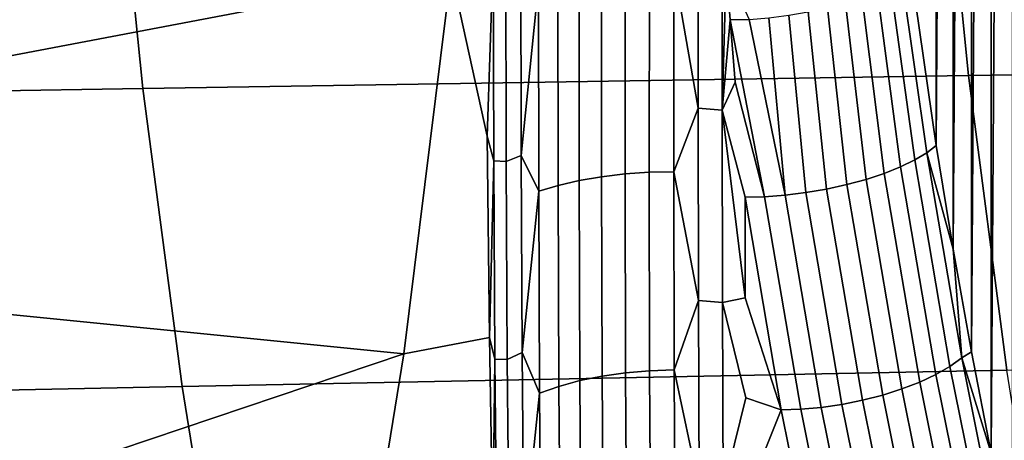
# Model space of a CAD drawing. Header units: metres. Extents: x -240 to 45, y -77 to 27.
# Tile 337 of 656: x -195.032 to -193.029, y -3.12 to -2.264. Entities that reach past the tile are written whole.
import ezdxf

# ---------------------------------------------------------------- set-up
doc = ezdxf.new("R2010")
doc.units = ezdxf.units.M
doc.layers.add('solid_102011X2', color=7, linetype='CONTINUOUS')

msp = doc.modelspace()

# ---------------------------------------------------------------- linework, layer by layer
at = {"layer": 'solid_102011X2'}
for points in [[(-193.05571, 3.146098, 274.219421), (-193.012863, 3.350034, 274.314209), (-193.055573, -3.146778, 274.219727)], [(-193.012863, 3.350034, 274.314209), (-193.012726, -3.350688, 274.314545), (-193.055573, -3.146778, 274.219727)], [(-193.095734, 2.939417, 274.130859), (-193.05571, 3.146098, 274.219421), (-193.095596, -2.94012, 274.131134)], [(-193.05571, 3.146098, 274.219421), (-193.055573, -3.146778, 274.219727), (-193.095596, -2.94012, 274.131134)], [(-193.132904, 2.730541, 274.048615), (-193.095734, 2.939417, 274.130859), (-193.132782, -2.731262, 274.048889)], [(-193.095734, 2.939417, 274.130859), (-193.095596, -2.94012, 274.131134), (-193.132782, -2.731262, 274.048889)], [(-193.132904, 2.730541, 274.048615), (-193.167099, -2.520084, 273.9729), (-193.167221, 2.519347, 273.972656)], [(-193.132904, 2.730541, 274.048615), (-193.132782, -2.731262, 274.048889), (-193.167099, -2.520084, 273.9729)], [(-193.167099, -2.520084, 273.9729), (-193.21846, -2.167392, 273.859283), (-193.167221, 2.519347, 273.972656)], [(-191.460785, -1.755211, 335.274567), (-193.16188, -1.774791, 333.723755), (-193.101624, -2.378159, 333.668213), (-191.401917, -2.351927, 335.219025)], [(-193.16188, -1.774791, 333.723755), (-194.84259, -1.794593, 332.161224), (-194.78096, -2.40469, 332.105682), (-193.101624, -2.378159, 333.668213)], [(-194.84259, -1.794593, 332.161224), (-196.502701, -1.814634, 330.589447), (-196.439697, -2.431541, 330.533875), (-194.78096, -2.40469, 332.105682)], [(-194.15387, -2.166759, 273.265198), (-195.215698, -2.368873, 270.552338), (-195.166885, -1.895269, 270.537964)], [(-193.700867, -2.160699, 273.701294), (-193.651016, -2.044216, 273.658691), (-193.651474, -2.444361, 273.797424)], [(-193.651016, -2.044216, 273.658691), (-193.602615, -2.04749, 273.648315), (-193.602737, -2.448641, 273.78775), (-193.651474, -2.444361, 273.797424)], [(-193.602737, -2.448641, 273.78775), (-193.602615, -2.04749, 273.648315), (-193.59433, -2.161597, 273.682587)], [(-194.068695, -2.139814, 273.468933), (-194.080963, -2.501353, 273.561371), (-194.15387, -2.166759, 273.265198), (-194.084427, -2.087044, 273.417664)], [(-194.068695, -2.139814, 273.468933), (-194.067474, -2.551649, 273.610474), (-194.080963, -2.501353, 273.561371)], [(-194.041931, -2.552785, 273.656769), (-194.067474, -2.551649, 273.610474), (-194.068695, -2.139814, 273.468933), (-194.042877, -2.140966, 273.514008)], [(-194.011322, -2.540686, 273.694275), (-194.041931, -2.552785, 273.656769), (-194.042877, -2.140966, 273.514008), (-194.011963, -2.130888, 273.55188)], [(-193.97641, -2.19294, 273.608551), (-194.011322, -2.540686, 273.694275), (-194.011963, -2.130888, 273.55188)], [(-193.750717, -2.161417, 273.699921), (-193.750977, -2.574968, 273.851135), (-193.800201, -2.578364, 273.843781), (-193.800003, -2.164081, 273.692688)], [(-193.750977, -2.574968, 273.851135), (-193.750717, -2.161417, 273.699921), (-193.700867, -2.160699, 273.701294), (-193.701141, -2.573875, 273.852783)], [(-193.701141, -2.573875, 273.852783), (-193.700867, -2.160699, 273.701294), (-193.651474, -2.444361, 273.797424)], [(-193.602737, -2.448641, 273.78775), (-193.59433, -2.161597, 273.682587), (-193.586441, -2.264793, 273.715118)], [(-193.547577, -2.263757, 273.704041), (-193.586441, -2.264793, 273.715118), (-193.59433, -2.161597, 273.682587)], [(-194.15387, -2.166759, 273.265198), (-194.250214, -2.944226, 273.30246), (-195.27536, -2.841726, 270.569916), (-195.215698, -2.368873, 270.552338)], [(-194.250214, -2.944226, 273.30246), (-194.15387, -2.166759, 273.265198), (-194.080963, -2.501353, 273.561371), (-194.075958, -2.911242, 273.731964)], [(-193.936844, -2.183193, 273.637299), (-193.936539, -2.601666, 273.788757), (-193.975861, -2.613402, 273.760406), (-193.97641, -2.19294, 273.608551)], [(-193.893784, -2.175055, 273.661133), (-193.893692, -2.591818, 273.812317), (-193.936539, -2.601666, 273.788757), (-193.936844, -2.183193, 273.637299)], [(-193.847931, -2.168651, 273.679718), (-193.848007, -2.58401, 273.83075), (-193.893692, -2.591818, 273.812317), (-193.893784, -2.175055, 273.661133)], [(-193.800003, -2.164081, 273.692688), (-193.800201, -2.578364, 273.843781), (-193.848007, -2.58401, 273.83075), (-193.847931, -2.168651, 273.679718)], [(-193.18634, -2.535129, 273.937775), (-193.236328, -2.184311, 273.826447), (-193.21846, -2.167392, 273.859283), (-193.167099, -2.520084, 273.9729)], [(-193.97641, -2.19294, 273.608551), (-193.975861, -2.613402, 273.760406), (-194.011322, -2.540686, 273.694275)], [(-193.239899, -2.564031, 273.877747), (-193.286652, -2.20889, 273.767792), (-193.259354, -2.196833, 273.79538), (-193.21077, -2.549884, 273.905823)], [(-193.21077, -2.549884, 273.905823), (-193.259354, -2.196833, 273.79538), (-193.236328, -2.184311, 273.826447), (-193.18634, -2.535129, 273.937775)], [(-193.309738, -2.589366, 273.83548), (-193.351944, -2.230742, 273.724945), (-193.317703, -2.220263, 273.744171), (-193.273117, -2.577282, 273.854156)], [(-193.273117, -2.577282, 273.854156), (-193.317703, -2.220263, 273.744171), (-193.286652, -2.20889, 273.767792), (-193.239899, -2.564031, 273.877747)], [(-193.390198, -2.609076, 273.814392), (-193.427429, -2.248268, 273.701019), (-193.388748, -2.240134, 273.71048), (-193.34903, -2.600037, 273.822144)], [(-193.34903, -2.600037, 273.822144), (-193.388748, -2.240134, 273.71048), (-193.351944, -2.230742, 273.724945), (-193.309738, -2.589366, 273.83548)], [(-193.474731, -2.621563, 273.816223), (-193.547577, -2.263757, 273.704041), (-193.507568, -2.260189, 273.697754)], [(-193.474731, -2.621563, 273.816223), (-193.507568, -2.260189, 273.697754), (-193.467285, -2.254994, 273.696747), (-193.432388, -2.616301, 273.812408)], [(-193.432388, -2.616301, 273.812408), (-193.467285, -2.254994, 273.696747), (-193.427429, -2.248268, 273.701019), (-193.390198, -2.609076, 273.814392)], [(-193.602737, -2.448641, 273.78775), (-193.586441, -2.264793, 273.715118), (-193.576248, -2.3918, 273.757202)], [(-193.474731, -2.621563, 273.816223), (-193.516388, -2.624756, 273.825745), (-193.586441, -2.264793, 273.715118), (-193.547577, -2.263757, 273.704041)], [(-193.516388, -2.624756, 273.825745), (-193.576248, -2.3918, 273.757202), (-193.586441, -2.264793, 273.715118)], [(-191.401917, -2.351927, 335.219025), (-193.101624, -2.378159, 333.668213), (-193.023926, -2.977845, 333.596619), (-191.326004, -2.945004, 335.1474)], [(-193.101624, -2.378159, 333.668213), (-194.78096, -2.40469, 332.105682), (-194.701477, -3.01106, 332.034088), (-193.023926, -2.977845, 333.596619)], [(-193.516388, -2.624756, 273.825745), (-193.556107, -2.625818, 273.840607), (-193.602737, -2.448641, 273.78775), (-193.576248, -2.3918, 273.757202)], [(-194.78096, -2.40469, 332.105682), (-196.439697, -2.431541, 330.533875), (-196.358459, -3.044677, 330.462189), (-194.701477, -3.01106, 332.034088)], [(-193.701141, -2.573875, 273.852783), (-193.651474, -2.444361, 273.797424), (-193.651077, -2.835685, 273.959717)], [(-193.651474, -2.444361, 273.797424), (-193.602737, -2.448641, 273.78775), (-193.602234, -2.840148, 273.950623), (-193.651077, -2.835685, 273.959717)], [(-193.602737, -2.448641, 273.78775), (-193.556107, -2.625818, 273.840607), (-193.555679, -2.830553, 273.928864)], [(-193.602234, -2.840148, 273.950623), (-193.602737, -2.448641, 273.78775), (-193.555679, -2.830553, 273.928864)], [(-194.067474, -2.551649, 273.610474), (-194.075958, -2.911242, 273.731964), (-194.080963, -2.501353, 273.561371)], [(-193.18634, -2.535129, 273.937775), (-193.167099, -2.520084, 273.9729), (-193.132782, -2.731262, 274.048889)], [(-194.009583, -2.941899, 273.860657), (-194.039841, -2.956018, 273.823517), (-194.041931, -2.552785, 273.656769), (-194.011322, -2.540686, 273.694275)], [(-193.975861, -2.613402, 273.760406), (-194.009583, -2.941899, 273.860657), (-194.011322, -2.540686, 273.694275)], [(-193.139328, -2.970037, 274.063934), (-193.21077, -2.549884, 273.905823), (-193.18634, -2.535129, 273.937775), (-193.115311, -2.95285, 274.094971)], [(-193.115311, -2.95285, 274.094971), (-193.18634, -2.535129, 273.937775), (-193.132782, -2.731262, 274.048889)], [(-194.067474, -2.551649, 273.610474), (-194.065063, -2.955024, 273.775879), (-194.075958, -2.911242, 273.731964)], [(-194.039841, -2.956018, 273.823517), (-194.065063, -2.955024, 273.775879), (-194.067474, -2.551649, 273.610474), (-194.041931, -2.552785, 273.656769)], [(-193.168045, -2.986515, 274.036743), (-193.239899, -2.564031, 273.877747), (-193.21077, -2.549884, 273.905823), (-193.139328, -2.970037, 274.063934)], [(-193.800201, -2.578364, 273.843781), (-193.799301, -2.982982, 274.019989), (-193.846985, -2.989777, 274.006989), (-193.848007, -2.58401, 273.83075)], [(-193.750977, -2.574968, 273.851135), (-193.750183, -2.978763, 274.027496), (-193.799301, -2.982982, 274.019989), (-193.800201, -2.578364, 273.843781)], [(-193.750183, -2.978763, 274.027496), (-193.750977, -2.574968, 273.851135), (-193.701141, -2.573875, 273.852783), (-193.700363, -2.977185, 274.029419)], [(-193.700363, -2.977185, 274.029419), (-193.701141, -2.573875, 273.852783), (-193.651077, -2.835685, 273.959717)], [(-193.237183, -3.016025, 273.996033), (-193.309738, -2.589366, 273.83548), (-193.273117, -2.577282, 273.854156), (-193.200897, -3.00195, 274.013947)], [(-193.200897, -3.00195, 274.013947), (-193.273117, -2.577282, 273.854156), (-193.239899, -2.564031, 273.877747), (-193.168045, -2.986515, 274.036743)], [(-193.936539, -2.601666, 273.788757), (-193.935059, -3.010637, 273.965515), (-193.974075, -3.024376, 273.937653), (-193.975861, -2.613402, 273.760406)], [(-193.893692, -2.591818, 273.812317), (-193.892471, -2.999044, 273.988739), (-193.935059, -3.010637, 273.965515), (-193.936539, -2.601666, 273.788757)], [(-193.848007, -2.58401, 273.83075), (-193.846985, -2.989777, 274.006989), (-193.892471, -2.999044, 273.988739), (-193.893692, -2.591818, 273.812317)], [(-193.317093, -3.038984, 273.976196), (-193.390198, -2.609076, 273.814392), (-193.34903, -2.600037, 273.822144), (-193.276184, -3.028454, 273.983368)], [(-193.276184, -3.028454, 273.983368), (-193.34903, -2.600037, 273.822144), (-193.309738, -2.589366, 273.83548), (-193.237183, -3.016025, 273.996033)], [(-193.975861, -2.613402, 273.760406), (-193.974075, -3.024376, 273.937653), (-194.009583, -2.941899, 273.860657)], [(-193.442841, -3.057247, 273.988495), (-193.516388, -2.624756, 273.825745), (-193.474731, -2.621563, 273.816223), (-193.401276, -3.053529, 273.97876)], [(-193.401276, -3.053529, 273.97876), (-193.474731, -2.621563, 273.816223), (-193.432388, -2.616301, 273.812408), (-193.35907, -3.0474, 273.97464)], [(-193.35907, -3.0474, 273.97464), (-193.432388, -2.616301, 273.812408), (-193.390198, -2.609076, 273.814392), (-193.317093, -3.038984, 273.976196)], [(-193.516388, -2.624756, 273.825745), (-193.442841, -3.057247, 273.988495), (-193.482529, -3.05848, 274.003418), (-193.556107, -2.625818, 273.840607)], [(-193.555679, -2.830553, 273.928864), (-193.556107, -2.625818, 273.840607), (-193.482529, -3.05848, 274.003418)], [(-193.115311, -2.95285, 274.094971), (-193.132782, -2.731262, 274.048889), (-193.095596, -2.94012, 274.131134)], [(-194.250214, -2.944226, 273.30246), (-195.345871, -3.313567, 270.590637), (-195.27536, -2.841726, 270.569916)], [(-193.700363, -2.977185, 274.029419), (-193.651077, -2.835685, 273.959717), (-193.649414, -3.216944, 274.144714)], [(-193.651077, -2.835685, 273.959717), (-193.602234, -2.840148, 273.950623), (-193.600479, -3.221458, 274.1362), (-193.649414, -3.216944, 274.144714)], [(-193.602234, -2.840148, 273.950623), (-193.555679, -2.830553, 273.928864), (-193.482529, -3.05848, 274.003418), (-193.554855, -3.034069, 274.024109)], [(-193.600479, -3.221458, 274.1362), (-193.602234, -2.840148, 273.950623), (-193.554855, -3.034069, 274.024109)], [(-194.375595, -3.71646, 273.350616), (-194.250214, -2.944226, 273.30246), (-194.075958, -2.911242, 273.731964), (-194.068893, -3.315226, 273.929504)], [(-194.065063, -2.955024, 273.775879), (-194.068893, -3.315226, 273.929504), (-194.075958, -2.911242, 273.731964)], [(-194.250214, -2.944226, 273.30246), (-194.375595, -3.71646, 273.350616), (-195.4272, -3.784038, 270.614532), (-195.345871, -3.313567, 270.590637)], [(-194.006302, -3.333308, 274.050201), (-194.036163, -3.349444, 274.01355), (-194.039841, -2.956018, 273.823517), (-194.009583, -2.941899, 273.860657)], [(-193.974075, -3.024376, 273.937653), (-194.006302, -3.333308, 274.050201), (-194.009583, -2.941899, 273.860657)], [(-193.115311, -2.95285, 274.094971), (-193.095596, -2.94012, 274.131134), (-193.055573, -3.146778, 274.219727)], [(-194.065063, -2.955024, 273.775879), (-194.061066, -3.34873, 273.964386), (-194.068893, -3.315226, 273.929504)], [(-194.036163, -3.349444, 274.01355), (-194.061066, -3.34873, 273.964386), (-194.065063, -2.955024, 273.775879), (-194.039841, -2.956018, 273.823517)], [(-193.057159, -3.378464, 274.245758), (-193.139328, -2.970037, 274.063934), (-193.115311, -2.95285, 274.094971), (-193.0336, -3.358913, 274.275757)], [(-193.0336, -3.358913, 274.275757), (-193.115311, -2.95285, 274.094971), (-193.055573, -3.146778, 274.219727)], [(-193.023926, -2.977845, 333.596619), (-194.701477, -3.01106, 332.034088), (-194.604263, -3.612763, 331.946472), (-192.928894, -3.572919, 333.509033)], [(-193.799301, -2.982982, 274.019989), (-193.796844, -3.376635, 274.220398), (-193.844345, -3.384657, 274.207489), (-193.846985, -2.989777, 274.006989)], [(-193.750183, -2.978763, 274.027496), (-193.747803, -3.371497, 274.227997), (-193.796844, -3.376635, 274.220398), (-193.799301, -2.982982, 274.019989)], [(-193.747803, -3.371497, 274.227997), (-193.750183, -2.978763, 274.027496), (-193.700363, -2.977185, 274.029419), (-193.698029, -3.369322, 274.230164)], [(-193.698029, -3.369322, 274.230164), (-193.700363, -2.977185, 274.029419), (-193.649414, -3.216944, 274.144714)], [(-193.085419, -3.397208, 274.219574), (-193.168045, -2.986515, 274.036743), (-193.139328, -2.970037, 274.063934), (-193.057159, -3.378464, 274.245758)], [(-193.892471, -2.999044, 273.988739), (-193.889603, -3.395437, 274.189484), (-193.931885, -3.408809, 274.166687), (-193.935059, -3.010637, 273.965515)], [(-193.846985, -2.989777, 274.006989), (-193.844345, -3.384657, 274.207489), (-193.889603, -3.395437, 274.189484), (-193.892471, -2.999044, 273.988739)], [(-193.153732, -3.430777, 274.180695), (-193.237183, -3.016025, 273.996033), (-193.200897, -3.00195, 274.013947), (-193.117844, -3.414766, 274.197754)], [(-193.117844, -3.414766, 274.197754), (-193.200897, -3.00195, 274.013947), (-193.168045, -2.986515, 274.036743), (-193.085419, -3.397208, 274.219574)], [(-194.701477, -3.01106, 332.034088), (-196.358459, -3.044677, 330.462189), (-196.259109, -3.653089, 330.374542), (-194.604263, -3.612763, 331.946472)], [(-193.974075, -3.024376, 273.937653), (-193.970566, -3.424564, 274.139404), (-194.006302, -3.333308, 274.050201)], [(-193.935059, -3.010637, 273.965515), (-193.931885, -3.408809, 274.166687), (-193.970566, -3.424564, 274.139404), (-193.974075, -3.024376, 273.937653)], [(-193.192398, -3.444916, 274.168793), (-193.276184, -3.028454, 273.983368), (-193.237183, -3.016025, 273.996033), (-193.153732, -3.430777, 274.180695)], [(-193.600479, -3.221458, 274.1362), (-193.554855, -3.034069, 274.024109), (-193.482529, -3.05848, 274.003418), (-193.55365, -3.23617, 274.126465)], [(-193.274765, -3.466466, 274.161224), (-193.35907, -3.0474, 273.97464), (-193.317093, -3.038984, 273.976196), (-193.233002, -3.456894, 274.162231)], [(-193.233002, -3.456894, 274.162231), (-193.317093, -3.038984, 273.976196), (-193.276184, -3.028454, 273.983368), (-193.192398, -3.444916, 274.168793)], [(-193.55365, -3.23617, 274.126465), (-193.482529, -3.05848, 274.003418), (-193.397903, -3.479069, 274.190674)], [(-193.442841, -3.057247, 273.988495), (-193.358261, -3.477668, 274.175659), (-193.397903, -3.479069, 274.190674), (-193.482529, -3.05848, 274.003418)], [(-193.358261, -3.477668, 274.175659), (-193.442841, -3.057247, 273.988495), (-193.401276, -3.053529, 273.97876), (-193.316788, -3.473439, 274.16571)], [(-193.316788, -3.473439, 274.16571), (-193.401276, -3.053529, 273.97876), (-193.35907, -3.0474, 273.97464), (-193.274765, -3.466466, 274.161224)]]:
    msp.add_3dface(points, dxfattribs=at)

doc.saveas('drawing.dxf')
